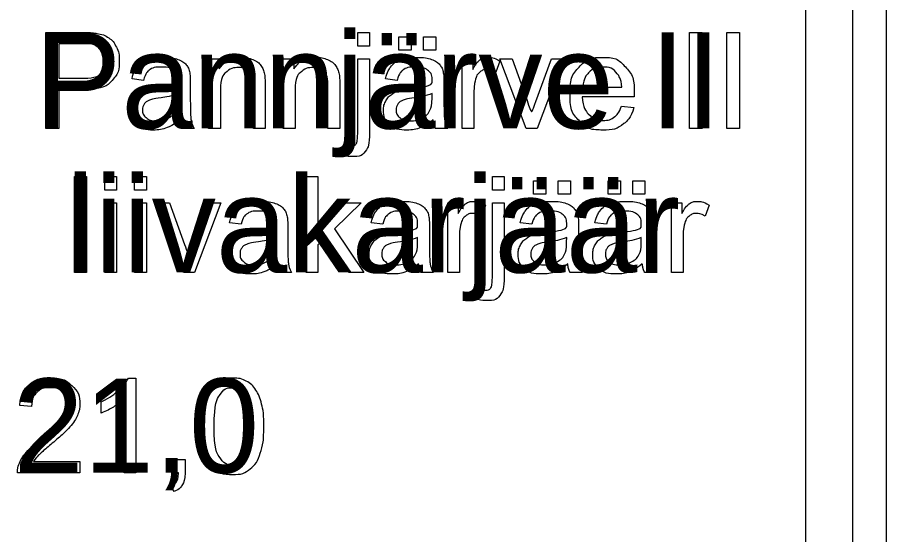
# Model space of a CAD drawing. Extents: x 700746 to 706058, y 6570320 to 6580460.
# Drawn here: x 704172.7 to 704224.3, y 6574968.6 to 6574999.3 of the extents above; entities that cross this region are included whole.
import ezdxf

# ---------------------------------------------------------------- set-up
doc = ezdxf.new("R2010")
doc.units = 0
for name, color, linetype in [('GEOLPUNKT_proovid', 7, 'Continuous'), ('illumineerimisjooned', 7, 'Continuous'), ('PIIR', 7, 'Continuous'), ('Plokid', 7, 'Continuous'), ('VORMISTUS', 7, 'Continuous')]:
    doc.layers.add(name, color=color, linetype=linetype)

msp = doc.modelspace()

# ---------------------------------------------------------------- linework, layer by layer
at = {"layer": 'GEOLPUNKT_proovid'}
for points in [[(704179.29, 6574977.85), (704179.733, 6574977.85), (704179.733, 6574972.229)], [(704177.671, 6574975.78), (704177.671, 6574976.445)], [(704179.733, 6574972.229), (704179.045, 6574972.229), (704179.045, 6574976.609)], [(704173.544, 6574976.16), (704172.835, 6574976.233)], [(704176.408, 6574972.891), (704176.408, 6574972.229), (704172.707, 6574972.229)], [(704173.663, 6574972.891), (704176.408, 6574972.891)], [(704181.867, 6574972.229), (704181.867, 6574973.01), (704182.648, 6574973.01), (704182.648, 6574972.229)], [(704182.255, 6574972.229), (704181.867, 6574972.229)], [(704182.012, 6574971.119), (704181.82, 6574971.414)]]:
    msp.add_lwpolyline(points, dxfattribs=at)
for points in [[(704172.835, 6574976.233), (704172.908, 6574977.022), (704173.381, 6574977.436), (704173.855, 6574977.85), (704174.653, 6574977.85), (704175.459, 6574977.85), (704175.929, 6574977.404), (704176.399, 6574976.957), (704176.399, 6574976.297), (704176.399, 6574975.961), (704176.262, 6574975.636), (704176.124, 6574975.312), (704175.806, 6574974.953), (704175.487, 6574974.594), (704174.747, 6574973.968), (704174.129, 6574973.448), (704173.953, 6574973.263), (704173.777, 6574973.078), (704173.663, 6574972.891)], [(704177.671, 6574976.445), (704178.247, 6574976.716), (704178.679, 6574977.102), (704179.11, 6574977.487), (704179.29, 6574977.85)], [(704183.668, 6574974.991), (704183.668, 6574975.983), (704183.872, 6574976.59), (704184.076, 6574977.196), (704184.479, 6574977.523), (704184.882, 6574977.85), (704185.493, 6574977.85), (704185.943, 6574977.85), (704186.284, 6574977.669), (704186.625, 6574977.488), (704186.845, 6574977.146), (704187.065, 6574976.804), (704187.191, 6574976.314), (704187.317, 6574975.823), (704187.317, 6574974.991), (704187.317, 6574974.006), (704187.115, 6574973.4), (704186.913, 6574972.793), (704186.51, 6574972.464), (704186.107, 6574972.135), (704185.493, 6574972.135), (704184.683, 6574972.135), (704184.221, 6574972.713), (704183.668, 6574973.414), (704183.668, 6574974.991)], [(704172.707, 6574972.229), (704172.699, 6574972.477), (704172.787, 6574972.707), (704172.929, 6574973.086), (704173.24, 6574973.452), (704173.552, 6574973.819), (704174.139, 6574974.299), (704175.051, 6574975.048), (704175.371, 6574975.485), (704175.69, 6574975.923), (704175.69, 6574976.313), (704175.69, 6574976.721), (704175.399, 6574977.002), (704175.107, 6574977.283), (704174.638, 6574977.283), (704174.142, 6574977.283), (704173.845, 6574976.985), (704173.547, 6574976.687), (704173.544, 6574976.16)], [(704184.376, 6574974.991), (704184.376, 6574973.609), (704184.698, 6574973.154), (704185.02, 6574972.698), (704185.493, 6574972.698), (704185.965, 6574972.698), (704186.287, 6574973.156), (704186.609, 6574973.613), (704186.609, 6574974.991), (704186.609, 6574976.373), (704186.287, 6574976.828), (704185.966, 6574977.283), (704185.485, 6574977.283), (704185.013, 6574977.283), (704184.73, 6574976.882), (704184.376, 6574976.37), (704184.376, 6574974.991)], [(704179.045, 6574976.609), (704178.797, 6574976.372), (704178.394, 6574976.136), (704177.992, 6574975.899), (704177.671, 6574975.78)], [(704181.82, 6574971.414), (704182.038, 6574971.509), (704182.141, 6574971.695), (704182.244, 6574971.881), (704182.255, 6574972.229)], [(704182.648, 6574972.229), (704182.648, 6574971.796), (704182.495, 6574971.531), (704182.343, 6574971.265), (704182.012, 6574971.119)]]:
    msp.add_open_spline(points, degree=3, dxfattribs=at)
at = {"layer": 'illumineerimisjooned'}
msp.add_lwpolyline([(704222.277, 6574872.379), (704222.277, 6574895.609), (704222.277, 6575158.919)], dxfattribs=at)
at = {"layer": 'PIIR'}
msp.add_line((704224.277, 6574930.629), (704224.277, 6575151.347), dxfattribs=at)
at = {"layer": 'Plokid'}
msp.add_lwpolyline([(704219.477, 6574898.175), (704219.477, 6575160.72)], dxfattribs=at)
at = {"layer": 'VORMISTUS'}
for points in [[(704174.394, 6574992.676), (704174.394, 6574998.376), (704176.545, 6574998.376)], [(704192.897, 6574997.564), (704192.897, 6574998.376), (704193.596, 6574998.376), (704193.596, 6574997.564), (704192.897, 6574997.564)], [(704195.343, 6574997.321), (704195.343, 6574998.116), (704196.073, 6574998.116), (704196.073, 6574997.321), (704195.343, 6574997.321)], [(704196.794, 6574997.321), (704196.794, 6574998.116), (704197.524, 6574998.116), (704197.524, 6574997.321), (704196.794, 6574997.321)], [(704212.586, 6574992.676), (704212.586, 6574998.376), (704213.342, 6574998.376), (704213.342, 6574992.676), (704212.586, 6574992.676)], [(704214.798, 6574992.676), (704214.798, 6574998.376), (704215.553, 6574998.376), (704215.553, 6574992.676), (704214.798, 6574992.676)], [(704176.608, 6574997.703), (704175.15, 6574997.703), (704175.15, 6574995.665)], [(704184.047, 6574992.676), (704184.047, 6574996.808), (704184.677, 6574996.808), (704184.677, 6574996.221)], [(704188.474, 6574992.676), (704188.474, 6574996.808), (704189.104, 6574996.808), (704189.104, 6574996.221)], [(704192.897, 6574992.468), (704192.897, 6574996.808), (704193.596, 6574996.808), (704193.596, 6574992.454)], [(704199.088, 6574992.676), (704199.088, 6574996.808), (704199.718, 6574996.808), (704199.718, 6574996.182)], [(704201.33, 6574996.676), (704201.084, 6574996.028)], [(704202.885, 6574992.676), (704201.321, 6574996.808), (704202.06, 6574996.808), (704202.944, 6574994.334)], [(704203.469, 6574994.287), (704204.386, 6574996.808), (704205.105, 6574996.808), (704203.543, 6574992.676), (704202.885, 6574992.676)], [(704175.15, 6574995.665), (704176.623, 6574995.665)], [(704180.189, 6574995.535), (704179.503, 6574995.626)], [(704195.239, 6574995.535), (704194.552, 6574995.626)], [(704182.961, 6574995.34), (704182.961, 6574994.407)], [(704187.401, 6574995.216), (704187.401, 6574992.676), (704186.702, 6574992.676), (704186.702, 6574995.187)], [(704191.828, 6574995.216), (704191.828, 6574992.676), (704191.129, 6574992.676), (704191.129, 6574995.187)], [(704198.01, 6574995.34), (704198.01, 6574994.407)], [(704206.256, 6574995.135), (704208.563, 6574995.135)], [(704176.612, 6574994.992), (704175.15, 6574994.992), (704175.15, 6574992.676), (704174.394, 6574992.676)], [(704182.253, 6574994.492), (704182.257, 6574994.749)], [(704184.747, 6574994.931), (704184.747, 6574992.676), (704184.047, 6574992.676)], [(704189.174, 6574994.931), (704189.174, 6574992.676), (704188.474, 6574992.676)], [(704197.303, 6574994.492), (704197.307, 6574994.749)], [(704199.787, 6574994.84), (704199.787, 6574992.676), (704199.088, 6574992.676)], [(704209.298, 6574994.562), (704206.217, 6574994.562)], [(704208.555, 6574994.01), (704209.278, 6574993.919)], [(704183.183, 6574992.676), (704182.453, 6574992.676)], [(704198.232, 6574992.676), (704197.502, 6574992.676)], [(704192.01, 6574991.077), (704192.139, 6574991.671)], [(704176.097, 6574984.126), (704176.097, 6574989.826), (704176.796, 6574989.826), (704176.796, 6574984.126), (704176.097, 6574984.126)], [(704177.887, 6574989.023), (704177.887, 6574989.826), (704178.586, 6574989.826), (704178.586, 6574989.023), (704177.887, 6574989.023)], [(704179.655, 6574989.023), (704179.655, 6574989.826), (704180.354, 6574989.826), (704180.354, 6574989.023), (704179.655, 6574989.023)], [(704189.833, 6574984.126), (704189.833, 6574989.826), (704190.532, 6574989.826), (704190.532, 6574986.578), (704192.191, 6574988.258), (704193.097, 6574988.258), (704191.518, 6574986.723), (704193.257, 6574984.126), (704192.394, 6574984.126), (704191.021, 6574986.239), (704190.532, 6574985.764), (704190.532, 6574984.126), (704189.833, 6574984.126)], [(704200.886, 6574989.014), (704200.886, 6574989.826), (704201.586, 6574989.826), (704201.586, 6574989.014), (704200.886, 6574989.014)], [(704203.332, 6574988.771), (704203.332, 6574989.566), (704204.062, 6574989.566), (704204.062, 6574988.771), (704203.332, 6574988.771)], [(704204.783, 6574988.771), (704204.783, 6574989.566), (704205.513, 6574989.566), (704205.513, 6574988.771), (704204.783, 6574988.771)], [(704207.759, 6574988.771), (704207.759, 6574989.566), (704208.489, 6574989.566), (704208.489, 6574988.771), (704207.759, 6574988.771)], [(704209.21, 6574988.771), (704209.21, 6574989.566), (704209.94, 6574989.566), (704209.94, 6574988.771), (704209.21, 6574988.771)], [(704177.887, 6574984.126), (704177.887, 6574988.258), (704178.586, 6574988.258), (704178.586, 6574984.126), (704177.887, 6574984.126)], [(704179.655, 6574984.126), (704179.655, 6574988.258), (704180.354, 6574988.258), (704180.354, 6574984.126), (704179.655, 6574984.126)], [(704182.557, 6574984.126), (704180.993, 6574988.258), (704181.732, 6574988.258), (704182.616, 6574985.784)], [(704183.141, 6574985.737), (704184.058, 6574988.258), (704184.777, 6574988.258), (704183.215, 6574984.126), (704182.557, 6574984.126)], [(704198.232, 6574984.126), (704198.232, 6574988.258), (704198.862, 6574988.258), (704198.862, 6574987.632)], [(704200.474, 6574988.126), (704200.229, 6574987.478)], [(704200.886, 6574983.918), (704200.886, 6574988.258), (704201.586, 6574988.258), (704201.586, 6574983.904)], [(704211.504, 6574984.126), (704211.504, 6574988.258), (704212.134, 6574988.258), (704212.134, 6574987.632)], [(704213.746, 6574988.126), (704213.501, 6574987.478)], [(704185.972, 6574986.985), (704185.285, 6574987.076)], [(704188.743, 6574986.79), (704188.743, 6574985.857)], [(704194.383, 6574986.985), (704193.696, 6574987.076)], [(704197.154, 6574986.79), (704197.154, 6574985.857)], [(704203.228, 6574986.985), (704202.542, 6574987.076)], [(704206, 6574986.79), (704206, 6574985.857)], [(704207.655, 6574986.985), (704206.969, 6574987.076)], [(704210.427, 6574986.79), (704210.427, 6574985.857)], [(704198.931, 6574986.29), (704198.931, 6574984.126), (704198.232, 6574984.126)], [(704212.204, 6574986.29), (704212.204, 6574984.126), (704211.504, 6574984.126)], [(704188.036, 6574985.942), (704188.04, 6574986.199)], [(704196.447, 6574985.942), (704196.451, 6574986.199)], [(704205.292, 6574985.942), (704205.296, 6574986.199)], [(704209.719, 6574985.942), (704209.723, 6574986.199)], [(704188.965, 6574984.126), (704188.235, 6574984.126)], [(704197.376, 6574984.126), (704196.646, 6574984.126)], [(704206.221, 6574984.126), (704205.492, 6574984.126)], [(704210.649, 6574984.126), (704209.919, 6574984.126)], [(704200, 6574982.527), (704200.129, 6574983.121)]]:
    msp.add_lwpolyline(points, dxfattribs=at)
for points, degree in [([(704176.545, 6574998.376), (704177.113, 6574998.376), (704177.412, 6574998.322), (704177.833, 6574998.252), (704178.117, 6574998.055), (704178.401, 6574997.859), (704178.574, 6574997.505), (704178.747, 6574997.151), (704178.747, 6574996.727), (704178.747, 6574996), (704178.284, 6574995.496), (704177.821, 6574994.992), (704176.612, 6574994.992)], 3), ([(704176.623, 6574995.665), (704177.355, 6574995.665), (704177.662, 6574995.938), (704177.969, 6574996.21), (704177.969, 6574996.704), (704177.969, 6574997.061), (704177.788, 6574997.316), (704177.607, 6574997.571), (704177.312, 6574997.652), (704177.121, 6574997.703), (704176.608, 6574997.703)], 3), ([(704179.503, 6574995.626), (704179.596, 6574996.066), (704179.81, 6574996.337), (704180.023, 6574996.607), (704180.427, 6574996.753), (704180.832, 6574996.899), (704181.364, 6574996.899), (704181.892, 6574996.899), (704182.223, 6574996.775), (704182.553, 6574996.65), (704182.708, 6574996.462), (704182.864, 6574996.273), (704182.926, 6574995.985), (704182.961, 6574995.806), (704182.961, 6574995.34)], 3), ([(704184.677, 6574996.221), (704185.132, 6574996.899), (704185.99, 6574996.899), (704186.364, 6574996.899), (704186.676, 6574996.765), (704186.989, 6574996.631), (704187.145, 6574996.413), (704187.3, 6574996.195), (704187.362, 6574995.896), (704187.401, 6574995.702), (704187.401, 6574995.216)], 3), ([(704189.104, 6574996.221), (704189.559, 6574996.899), (704190.417, 6574996.899), (704190.791, 6574996.899), (704191.103, 6574996.765), (704191.416, 6574996.631), (704191.572, 6574996.413), (704191.727, 6574996.195), (704191.789, 6574995.896), (704191.828, 6574995.702), (704191.828, 6574995.216)], 3), ([(704194.552, 6574995.626), (704194.645, 6574996.066), (704194.859, 6574996.337), (704195.073, 6574996.607), (704195.477, 6574996.753), (704195.881, 6574996.899), (704196.413, 6574996.899), (704196.942, 6574996.899), (704197.272, 6574996.775), (704197.602, 6574996.65), (704197.758, 6574996.462), (704197.913, 6574996.273), (704197.975, 6574995.985), (704198.01, 6574995.806), (704198.01, 6574995.34)], 3), ([(704199.718, 6574996.182), (704199.959, 6574996.62), (704200.162, 6574996.76), (704200.366, 6574996.899), (704200.611, 6574996.899), (704200.964, 6574996.899), (704201.33, 6574996.676)], 3), ([(704209.278, 6574993.919), (704209.107, 6574993.285), (704208.645, 6574992.935), (704208.182, 6574992.585), (704207.463, 6574992.585), (704206.557, 6574992.585), (704206.027, 6574993.143), (704205.496, 6574993.701), (704205.496, 6574994.707), (704205.496, 6574995.749), (704206.032, 6574996.324), (704206.569, 6574996.899), (704207.424, 6574996.899), (704208.252, 6574996.899), (704208.777, 6574996.335), (704209.302, 6574995.771), (704209.302, 6574994.749), (704209.302, 6574994.686), (704209.298, 6574994.562)], 3), ([(704182.314, 6574993.185), (704181.923, 6574992.856), (704181.564, 6574992.721), (704181.204, 6574992.585), (704180.792, 6574992.585), (704180.112, 6574992.585), (704179.746, 6574992.917), (704179.381, 6574993.249), (704179.381, 6574993.766), (704179.381, 6574994.069), (704179.519, 6574994.319), (704179.657, 6574994.57), (704179.88, 6574994.721), (704180.104, 6574994.873), (704180.384, 6574994.951), (704180.59, 6574995.005), (704181.006, 6574995.055), (704181.853, 6574995.156), (704182.253, 6574995.296), (704182.257, 6574995.44), (704182.257, 6574995.479), (704182.257, 6574995.908), (704182.059, 6574996.084), (704181.792, 6574996.321), (704181.264, 6574996.321), (704180.771, 6574996.321), (704180.536, 6574996.148), (704180.302, 6574995.975), (704180.189, 6574995.535)], 3), ([(704186.702, 6574995.187), (704186.702, 6574995.615), (704186.62, 6574995.827), (704186.538, 6574996.038), (704186.33, 6574996.165), (704186.122, 6574996.291), (704185.843, 6574996.291), (704185.396, 6574996.291), (704185.071, 6574996.007), (704184.747, 6574995.724), (704184.747, 6574994.931)], 3), ([(704191.129, 6574995.187), (704191.129, 6574995.615), (704191.047, 6574995.827), (704190.965, 6574996.038), (704190.757, 6574996.165), (704190.55, 6574996.291), (704190.27, 6574996.291), (704189.823, 6574996.291), (704189.498, 6574996.007), (704189.174, 6574995.724), (704189.174, 6574994.931)], 3), ([(704197.363, 6574993.185), (704196.972, 6574992.856), (704196.613, 6574992.721), (704196.253, 6574992.585), (704195.841, 6574992.585), (704195.161, 6574992.585), (704194.796, 6574992.917), (704194.43, 6574993.249), (704194.43, 6574993.766), (704194.43, 6574994.069), (704194.568, 6574994.319), (704194.706, 6574994.57), (704194.93, 6574994.721), (704195.153, 6574994.873), (704195.433, 6574994.951), (704195.639, 6574995.005), (704196.055, 6574995.055), (704196.902, 6574995.156), (704197.303, 6574995.296), (704197.307, 6574995.44), (704197.307, 6574995.479), (704197.307, 6574995.908), (704197.109, 6574996.084), (704196.841, 6574996.321), (704196.313, 6574996.321), (704195.821, 6574996.321), (704195.586, 6574996.148), (704195.351, 6574995.975), (704195.239, 6574995.535)], 3), ([(704201.084, 6574996.028), (704200.829, 6574996.178), (704200.574, 6574996.178), (704200.345, 6574996.178), (704200.163, 6574996.04), (704199.982, 6574995.902), (704199.904, 6574995.657), (704199.787, 6574995.283), (704199.787, 6574994.84)], 3), ([(704208.563, 6574995.135), (704208.516, 6574995.658), (704208.299, 6574995.92), (704207.964, 6574996.326), (704207.431, 6574996.326), (704206.949, 6574996.326), (704206.62, 6574996.002), (704206.291, 6574995.678), (704206.256, 6574995.135)], 3), ([(704182.257, 6574994.749), (704181.876, 6574994.593), (704181.113, 6574994.485), (704180.681, 6574994.422), (704180.502, 6574994.345), (704180.323, 6574994.267), (704180.226, 6574994.117), (704180.128, 6574993.968), (704180.128, 6574993.785), (704180.128, 6574993.506), (704180.34, 6574993.319), (704180.552, 6574993.133), (704180.96, 6574993.133), (704181.364, 6574993.133), (704181.678, 6574993.309), (704181.993, 6574993.486), (704182.141, 6574993.793), (704182.253, 6574994.03), (704182.253, 6574994.492)], 3), ([(704197.307, 6574994.749), (704196.925, 6574994.593), (704196.162, 6574994.485), (704195.73, 6574994.422), (704195.551, 6574994.345), (704195.372, 6574994.267), (704195.275, 6574994.117), (704195.178, 6574993.968), (704195.178, 6574993.785), (704195.178, 6574993.506), (704195.389, 6574993.319), (704195.601, 6574993.133), (704196.009, 6574993.133), (704196.413, 6574993.133), (704196.728, 6574993.309), (704197.042, 6574993.486), (704197.19, 6574993.793), (704197.303, 6574994.03), (704197.303, 6574994.492)], 3), ([(704206.217, 6574994.562), (704206.256, 6574993.882), (704206.602, 6574993.52), (704206.949, 6574993.159), (704207.466, 6574993.159), (704207.851, 6574993.159), (704208.123, 6574993.362), (704208.396, 6574993.565), (704208.555, 6574994.01)], 3), ([(704182.961, 6574994.407), (704182.961, 6574993.432), (704183.006, 6574993.173), (704183.05, 6574992.914), (704183.183, 6574992.676)], 3), ([(704198.01, 6574994.407), (704198.01, 6574993.432), (704198.055, 6574993.173), (704198.1, 6574992.914), (704198.232, 6574992.676)], 3), ([(704202.944, 6574994.334), (704203.088, 6574993.933), (704203.209, 6574993.501), (704203.302, 6574993.828), (704203.469, 6574994.287)], 3), ([(704182.453, 6574992.676), (704182.345, 6574992.894), (704182.314, 6574993.185)], 2), ([(704197.502, 6574992.676), (704197.394, 6574992.894), (704197.363, 6574993.185)], 2), ([(704193.596, 6574992.454), (704193.596, 6574991.692), (704193.398, 6574991.393), (704193.145, 6574991.004), (704192.558, 6574991.004), (704192.274, 6574991.004), (704192.01, 6574991.077)], 3), ([(704192.139, 6574991.671), (704192.35, 6574991.616), (704192.471, 6574991.616), (704192.686, 6574991.616), (704192.791, 6574991.758), (704192.897, 6574991.9), (704192.897, 6574992.468)], 3), ([(704185.285, 6574987.076), (704185.379, 6574987.516), (704185.592, 6574987.787), (704185.806, 6574988.057), (704186.21, 6574988.203), (704186.614, 6574988.349), (704187.146, 6574988.349), (704187.675, 6574988.349), (704188.005, 6574988.225), (704188.336, 6574988.1), (704188.491, 6574987.912), (704188.646, 6574987.723), (704188.709, 6574987.435), (704188.743, 6574987.256), (704188.743, 6574986.79)], 3), ([(704193.696, 6574987.076), (704193.79, 6574987.516), (704194.003, 6574987.787), (704194.217, 6574988.057), (704194.621, 6574988.203), (704195.025, 6574988.349), (704195.557, 6574988.349), (704196.086, 6574988.349), (704196.416, 6574988.225), (704196.746, 6574988.1), (704196.902, 6574987.912), (704197.057, 6574987.723), (704197.12, 6574987.435), (704197.154, 6574987.256), (704197.154, 6574986.79)], 3), ([(704198.862, 6574987.632), (704199.103, 6574988.07), (704199.307, 6574988.21), (704199.51, 6574988.349), (704199.755, 6574988.349), (704200.109, 6574988.349), (704200.474, 6574988.126)], 3), ([(704202.542, 6574987.076), (704202.635, 6574987.516), (704202.849, 6574987.787), (704203.062, 6574988.057), (704203.466, 6574988.203), (704203.871, 6574988.349), (704204.403, 6574988.349), (704204.931, 6574988.349), (704205.262, 6574988.225), (704205.592, 6574988.1), (704205.747, 6574987.912), (704205.903, 6574987.723), (704205.965, 6574987.435), (704206, 6574987.256), (704206, 6574986.79)], 3), ([(704206.969, 6574987.076), (704207.062, 6574987.516), (704207.276, 6574987.787), (704207.489, 6574988.057), (704207.893, 6574988.203), (704208.298, 6574988.349), (704208.83, 6574988.349), (704209.358, 6574988.349), (704209.689, 6574988.225), (704210.019, 6574988.1), (704210.174, 6574987.912), (704210.33, 6574987.723), (704210.392, 6574987.435), (704210.427, 6574987.256), (704210.427, 6574986.79)], 3), ([(704212.134, 6574987.632), (704212.375, 6574988.07), (704212.579, 6574988.21), (704212.783, 6574988.349), (704213.028, 6574988.349), (704213.381, 6574988.349), (704213.746, 6574988.126)], 3), ([(704188.096, 6574984.635), (704187.706, 6574984.306), (704187.346, 6574984.171), (704186.987, 6574984.035), (704186.575, 6574984.035), (704185.894, 6574984.035), (704185.529, 6574984.367), (704185.164, 6574984.699), (704185.164, 6574985.216), (704185.164, 6574985.519), (704185.302, 6574985.769), (704185.44, 6574986.02), (704185.663, 6574986.171), (704185.887, 6574986.323), (704186.166, 6574986.401), (704186.372, 6574986.455), (704186.788, 6574986.505), (704187.636, 6574986.606), (704188.036, 6574986.746), (704188.04, 6574986.89), (704188.04, 6574986.929), (704188.04, 6574987.358), (704187.842, 6574987.534), (704187.574, 6574987.771), (704187.046, 6574987.771), (704186.554, 6574987.771), (704186.319, 6574987.598), (704186.084, 6574987.425), (704185.972, 6574986.985)], 3), ([(704196.507, 6574984.635), (704196.117, 6574984.306), (704195.757, 6574984.171), (704195.398, 6574984.035), (704194.986, 6574984.035), (704194.305, 6574984.035), (704193.94, 6574984.367), (704193.575, 6574984.699), (704193.575, 6574985.216), (704193.575, 6574985.519), (704193.713, 6574985.769), (704193.851, 6574986.02), (704194.074, 6574986.171), (704194.297, 6574986.323), (704194.577, 6574986.401), (704194.783, 6574986.455), (704195.199, 6574986.505), (704196.046, 6574986.606), (704196.447, 6574986.746), (704196.451, 6574986.89), (704196.451, 6574986.929), (704196.451, 6574987.358), (704196.253, 6574987.534), (704195.985, 6574987.771), (704195.457, 6574987.771), (704194.965, 6574987.771), (704194.73, 6574987.598), (704194.495, 6574987.425), (704194.383, 6574986.985)], 3), ([(704200.229, 6574987.478), (704199.973, 6574987.628), (704199.718, 6574987.628), (704199.489, 6574987.628), (704199.308, 6574987.49), (704199.126, 6574987.352), (704199.048, 6574987.107), (704198.931, 6574986.733), (704198.931, 6574986.29)], 3), ([(704205.353, 6574984.635), (704204.962, 6574984.306), (704204.602, 6574984.171), (704204.243, 6574984.035), (704203.831, 6574984.035), (704203.151, 6574984.035), (704202.785, 6574984.367), (704202.42, 6574984.699), (704202.42, 6574985.216), (704202.42, 6574985.519), (704202.558, 6574985.769), (704202.696, 6574986.02), (704202.919, 6574986.171), (704203.143, 6574986.323), (704203.423, 6574986.401), (704203.629, 6574986.455), (704204.045, 6574986.505), (704204.892, 6574986.606), (704205.292, 6574986.746), (704205.296, 6574986.89), (704205.296, 6574986.929), (704205.296, 6574987.358), (704205.098, 6574987.534), (704204.83, 6574987.771), (704204.303, 6574987.771), (704203.81, 6574987.771), (704203.575, 6574987.598), (704203.341, 6574987.425), (704203.228, 6574986.985)], 3), ([(704209.78, 6574984.635), (704209.389, 6574984.306), (704209.03, 6574984.171), (704208.67, 6574984.035), (704208.258, 6574984.035), (704207.578, 6574984.035), (704207.212, 6574984.367), (704206.847, 6574984.699), (704206.847, 6574985.216), (704206.847, 6574985.519), (704206.985, 6574985.769), (704207.123, 6574986.02), (704207.346, 6574986.171), (704207.57, 6574986.323), (704207.85, 6574986.401), (704208.056, 6574986.455), (704208.472, 6574986.505), (704209.319, 6574986.606), (704209.719, 6574986.746), (704209.723, 6574986.89), (704209.723, 6574986.929), (704209.723, 6574987.358), (704209.525, 6574987.534), (704209.258, 6574987.771), (704208.73, 6574987.771), (704208.237, 6574987.771), (704208.002, 6574987.598), (704207.768, 6574987.425), (704207.655, 6574986.985)], 3), ([(704213.501, 6574987.478), (704213.246, 6574987.628), (704212.99, 6574987.628), (704212.762, 6574987.628), (704212.58, 6574987.49), (704212.398, 6574987.352), (704212.32, 6574987.107), (704212.204, 6574986.733), (704212.204, 6574986.29)], 3), ([(704182.616, 6574985.784), (704182.76, 6574985.383), (704182.881, 6574984.951), (704182.974, 6574985.278), (704183.141, 6574985.737)], 3), ([(704188.04, 6574986.199), (704187.658, 6574986.043), (704186.896, 6574985.935), (704186.464, 6574985.872), (704186.285, 6574985.795), (704186.105, 6574985.717), (704186.008, 6574985.567), (704185.911, 6574985.418), (704185.911, 6574985.235), (704185.911, 6574984.956), (704186.123, 6574984.769), (704186.334, 6574984.583), (704186.742, 6574984.583), (704187.146, 6574984.583), (704187.461, 6574984.759), (704187.776, 6574984.936), (704187.923, 6574985.243), (704188.036, 6574985.48), (704188.036, 6574985.942)], 3), ([(704188.743, 6574985.857), (704188.743, 6574984.882), (704188.788, 6574984.623), (704188.833, 6574984.364), (704188.965, 6574984.126)], 3), ([(704196.451, 6574986.199), (704196.069, 6574986.043), (704195.306, 6574985.935), (704194.874, 6574985.872), (704194.695, 6574985.795), (704194.516, 6574985.717), (704194.419, 6574985.567), (704194.322, 6574985.418), (704194.322, 6574985.235), (704194.322, 6574984.956), (704194.534, 6574984.769), (704194.745, 6574984.583), (704195.153, 6574984.583), (704195.557, 6574984.583), (704195.872, 6574984.759), (704196.187, 6574984.936), (704196.334, 6574985.243), (704196.447, 6574985.48), (704196.447, 6574985.942)], 3), ([(704197.154, 6574985.857), (704197.154, 6574984.882), (704197.199, 6574984.623), (704197.244, 6574984.364), (704197.376, 6574984.126)], 3), ([(704205.296, 6574986.199), (704204.915, 6574986.043), (704204.152, 6574985.935), (704203.72, 6574985.872), (704203.541, 6574985.795), (704203.362, 6574985.717), (704203.265, 6574985.567), (704203.167, 6574985.418), (704203.167, 6574985.235), (704203.167, 6574984.956), (704203.379, 6574984.769), (704203.591, 6574984.583), (704203.999, 6574984.583), (704204.403, 6574984.583), (704204.717, 6574984.759), (704205.032, 6574984.936), (704205.18, 6574985.243), (704205.292, 6574985.48), (704205.292, 6574985.942)], 3), ([(704206, 6574985.857), (704206, 6574984.882), (704206.045, 6574984.623), (704206.089, 6574984.364), (704206.221, 6574984.126)], 3), ([(704209.723, 6574986.199), (704209.342, 6574986.043), (704208.579, 6574985.935), (704208.147, 6574985.872), (704207.968, 6574985.795), (704207.789, 6574985.717), (704207.692, 6574985.567), (704207.594, 6574985.418), (704207.594, 6574985.235), (704207.594, 6574984.956), (704207.806, 6574984.769), (704208.018, 6574984.583), (704208.426, 6574984.583), (704208.83, 6574984.583), (704209.144, 6574984.759), (704209.459, 6574984.936), (704209.607, 6574985.243), (704209.719, 6574985.48), (704209.719, 6574985.942)], 3), ([(704210.427, 6574985.857), (704210.427, 6574984.882), (704210.472, 6574984.623), (704210.516, 6574984.364), (704210.649, 6574984.126)], 3), ([(704188.235, 6574984.126), (704188.127, 6574984.344), (704188.096, 6574984.635)], 2), ([(704196.646, 6574984.126), (704196.538, 6574984.344), (704196.507, 6574984.635)], 2), ([(704205.492, 6574984.126), (704205.383, 6574984.344), (704205.353, 6574984.635)], 2), ([(704209.919, 6574984.126), (704209.811, 6574984.344), (704209.78, 6574984.635)], 2), ([(704201.586, 6574983.904), (704201.586, 6574983.142), (704201.387, 6574982.843), (704201.135, 6574982.454), (704200.548, 6574982.454), (704200.264, 6574982.454), (704200, 6574982.527)], 3), ([(704200.129, 6574983.121), (704200.339, 6574983.066), (704200.461, 6574983.066), (704200.675, 6574983.066), (704200.781, 6574983.208), (704200.886, 6574983.35), (704200.886, 6574983.918)], 3)]:
    msp.add_open_spline(points, degree=degree, dxfattribs=at)

# ---------------------------------------------------------------- texts
at = {"layer": 'GEOLPUNKT_proovid'}
msp.add_text('21,0', height=5.6, dxfattribs=at).set_placement((704172.472, 6574972.229))
at = {"layer": 'VORMISTUS'}
for s, p in [('Pannjärve II', (704173.781, 6574992.676)), ('liivakarjäär', (704175.588, 6574984.126))]:
    msp.add_text(s, height=5.7, dxfattribs=at).set_placement(p)

doc.saveas('drawing.dxf')
